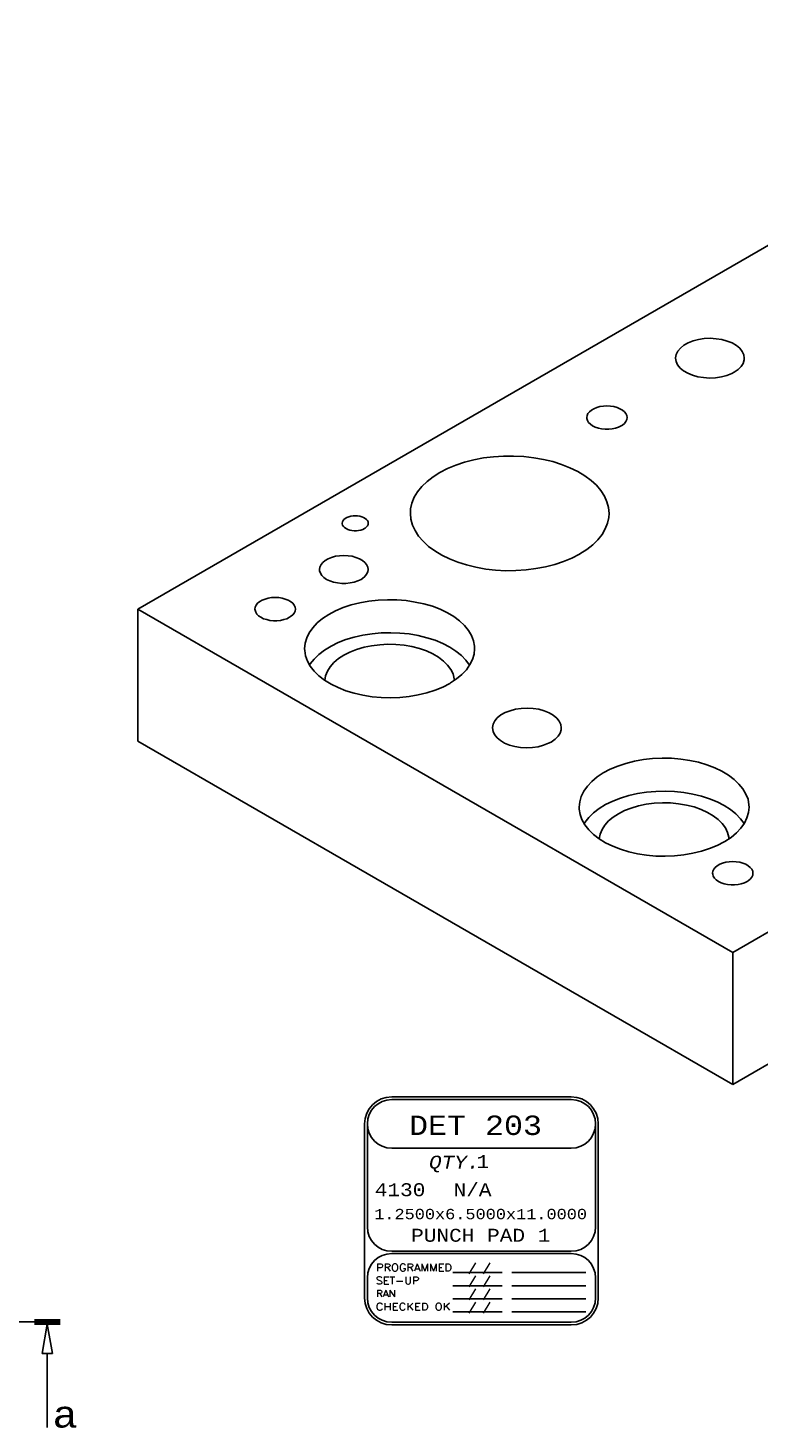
# Model space of a CAD drawing. Header units: inches. Extents: x 3 to 289, y 4 to 291.
# Tile 306 of 634: x 72.36 to 78.01, y 181 to 191.82. Entities that reach past the tile are written whole.
import ezdxf
from ezdxf.enums import TextEntityAlignment as Align

# ---------------------------------------------------------------- set-up
doc = ezdxf.new("R2010")
doc.units = ezdxf.units.IN
doc.header["$LTSCALE"] = 0.5
doc.header["$MEASUREMENT"] = 0
for name, color, linetype in [('DST', 7, 'Continuous'), ('PLOTVIEW1', 7, 'Continuous'), ('STR_INS', 8, 'Continuous')]:
    doc.layers.add(name, color=color, linetype=linetype)
doc.styles.add('VERO2-Courier New', font='cour.ttf')
doc.styles.add('VERO3-RomanS', font='romans__.ttf')
doc.styles.add('VERO8-Courier New', font='couri.ttf')

# ---------------------------------------------------------------- blocks, each defined once
blk = doc.blocks.new('ArrowheadSectionClosed')
at = {"color": 0}
for p, q in [((0, 0.02), (-1, 0.02)), ((0, 0.01), (-1, 0.01)), ((0, 0), (-1, 0)), ((0, -0.01), (-1, -0.01)), ((0, -0.02), (-1, -0.02)), ((-0.5, -0.02), (-0.7, -0.298)), ((-0.5, -0.02), (-0.3, -0.298)), ((-0.7, -0.298), (-0.3, -0.298)), ((-0.5, -0.298), (-0.5, -1))]:
    blk.add_line(p, q, dxfattribs=at)

msp = doc.modelspace()

# ---------------------------------------------------------------- linework, layer by layer
at = {"layer": 'DST', "color": 132, "linetype": 'Continuous'}
for p, q in [((73.212, 187.332), (80.99, 191.823)), ((77.403, 189.35), (77.383, 189.326)), ((77.43, 189.372), (77.403, 189.35)), ((77.463, 189.39), (77.43, 189.372)), ((77.501, 189.405), (77.463, 189.39)), ((77.543, 189.416), (77.501, 189.405)), ((77.588, 189.423), (77.543, 189.416)), ((77.634, 189.425), (77.588, 189.423)), ((77.679, 189.422), (77.634, 189.425)), ((77.724, 189.415), (77.679, 189.422)), ((77.765, 189.404), (77.724, 189.415)), ((77.803, 189.389), (77.765, 189.404)), ((77.836, 189.37), (77.803, 189.389)), ((77.862, 189.348), (77.836, 189.37)), ((77.881, 189.324), (77.862, 189.348)), ((77.371, 189.301), (77.366, 189.274)), ((77.366, 189.274), (77.366, 189.272)), ((77.366, 189.272), (77.37, 189.245)), ((77.37, 189.245), (77.382, 189.219)), ((77.383, 189.326), (77.371, 189.301)), ((77.893, 189.298), (77.881, 189.324)), ((77.888, 189.231), (77.896, 189.258)), ((77.897, 189.272), (77.893, 189.298)), ((77.896, 189.258), (77.897, 189.272)), ((77.382, 189.219), (77.401, 189.195)), ((77.401, 189.195), (77.427, 189.173)), ((77.427, 189.173), (77.46, 189.155)), ((77.46, 189.155), (77.497, 189.139)), ((77.497, 189.139), (77.539, 189.128)), ((77.539, 189.128), (77.583, 189.121)), ((77.675, 189.12), (77.72, 189.127)), ((77.72, 189.127), (77.762, 189.138)), ((77.762, 189.138), (77.8, 189.153)), ((77.8, 189.153), (77.819, 189.163)), ((77.808, 184.679), (85.586, 189.169)), ((77.819, 189.163), (77.849, 189.183)), ((77.849, 189.183), (77.872, 189.206)), ((77.872, 189.206), (77.888, 189.231)), ((77.583, 189.121), (77.629, 189.118)), ((77.629, 189.118), (77.675, 189.12)), ((76.68, 188.812), (76.682, 188.828)), ((76.68, 188.804), (76.68, 188.812)), ((76.685, 188.789), (76.68, 188.804)), ((76.682, 188.828), (76.689, 188.843)), ((76.689, 188.843), (76.701, 188.857)), ((76.701, 188.857), (76.716, 188.87)), ((76.716, 188.87), (76.735, 188.881)), ((76.735, 188.881), (76.758, 188.89)), ((76.758, 188.89), (76.782, 188.897)), ((76.782, 188.897), (76.809, 188.901)), ((76.809, 188.901), (76.836, 188.902)), ((76.836, 188.902), (76.863, 188.901)), ((76.863, 188.901), (76.889, 188.897)), ((76.889, 188.897), (76.914, 188.89)), ((76.914, 188.89), (76.936, 188.881)), ((76.936, 188.881), (76.956, 188.87)), ((76.956, 188.87), (76.971, 188.857)), ((76.971, 188.857), (76.983, 188.843)), ((76.983, 188.843), (76.99, 188.828)), ((76.99, 188.828), (76.992, 188.812)), ((76.992, 188.812), (76.99, 188.797)), ((76.694, 188.774), (76.685, 188.789)), ((76.708, 188.761), (76.694, 188.774)), ((76.725, 188.748), (76.708, 188.761)), ((76.746, 188.738), (76.725, 188.748)), ((76.77, 188.73), (76.746, 188.738)), ((76.795, 188.725), (76.77, 188.73)), ((76.822, 188.722), (76.795, 188.725)), ((76.85, 188.722), (76.822, 188.722)), ((76.876, 188.725), (76.85, 188.722)), ((76.902, 188.73), (76.876, 188.725)), ((76.926, 188.738), (76.902, 188.73)), ((76.946, 188.748), (76.926, 188.738)), ((76.956, 188.754), (76.946, 188.748)), ((76.971, 188.767), (76.956, 188.754)), ((76.983, 188.781), (76.971, 188.767)), ((76.99, 188.797), (76.983, 188.781)), ((75.808, 188.486), (75.736, 188.467)), ((75.882, 188.5), (75.808, 188.486)), ((75.959, 188.51), (75.882, 188.5)), ((76.037, 188.515), (75.959, 188.51)), ((76.115, 188.515), (76.037, 188.515)), ((76.193, 188.511), (76.115, 188.515)), ((76.27, 188.502), (76.193, 188.511)), ((76.345, 188.489), (76.27, 188.502)), ((76.417, 188.472), (76.345, 188.489)), ((75.546, 188.388), (75.493, 188.355)), ((75.605, 188.418), (75.546, 188.388)), ((75.668, 188.445), (75.605, 188.418)), ((75.736, 188.467), (75.668, 188.445)), ((76.486, 188.45), (76.417, 188.472)), ((76.55, 188.425), (76.486, 188.45)), ((76.61, 188.395), (76.55, 188.425)), ((76.664, 188.363), (76.61, 188.395)), ((75.406, 188.28), (75.373, 188.239)), ((75.446, 188.319), (75.406, 188.28)), ((75.493, 188.355), (75.446, 188.319)), ((76.713, 188.327), (76.664, 188.363)), ((76.754, 188.289), (76.713, 188.327)), ((76.789, 188.248), (76.754, 188.289)), ((75.329, 188.152), (75.319, 188.107)), ((75.347, 188.196), (75.329, 188.152)), ((75.373, 188.239), (75.347, 188.196)), ((76.817, 188.206), (76.789, 188.248)), ((76.836, 188.162), (76.817, 188.206)), ((76.848, 188.117), (76.836, 188.162)), ((74.827, 188.04), (74.841, 188.046)), ((74.841, 188.046), (74.857, 188.05)), ((74.857, 188.05), (74.874, 188.053)), ((74.874, 188.053), (74.891, 188.054)), ((74.891, 188.054), (74.909, 188.053)), ((74.909, 188.053), (74.926, 188.05)), ((74.926, 188.05), (74.942, 188.046)), ((74.942, 188.046), (74.956, 188.04)), ((75.319, 188.107), (75.317, 188.072)), ((75.317, 188.072), (75.321, 188.027)), ((76.852, 188.072), (76.848, 188.117)), ((76.85, 188.041), (76.852, 188.072)), ((77.808, 183.658), (85.586, 188.149)), ((74.791, 187.996), (74.792, 188.006)), ((74.791, 187.991), (74.791, 187.996)), ((74.794, 187.981), (74.791, 187.991)), ((74.792, 188.006), (74.797, 188.016)), ((74.8, 187.971), (74.794, 187.981)), ((74.797, 188.016), (74.804, 188.025)), ((74.809, 187.962), (74.8, 187.971)), ((74.804, 188.025), (74.814, 188.033)), ((74.82, 187.955), (74.809, 187.962)), ((74.814, 188.033), (74.827, 188.04)), ((74.834, 187.948), (74.82, 187.955)), ((74.849, 187.943), (74.834, 187.948)), ((74.865, 187.94), (74.849, 187.943)), ((74.883, 187.938), (74.865, 187.94)), ((74.9, 187.938), (74.883, 187.938)), ((74.917, 187.94), (74.9, 187.938)), ((74.934, 187.943), (74.917, 187.94)), ((74.949, 187.948), (74.934, 187.943)), ((74.962, 187.955), (74.949, 187.948)), ((74.956, 188.04), (74.968, 188.033)), ((74.968, 187.958), (74.962, 187.955)), ((74.968, 188.033), (74.978, 188.025)), ((74.978, 187.967), (74.968, 187.958)), ((74.978, 188.025), (74.986, 188.016)), ((74.986, 187.976), (74.978, 187.967)), ((74.986, 188.016), (74.99, 188.006)), ((74.99, 187.986), (74.986, 187.976)), ((74.99, 188.006), (74.992, 187.996)), ((74.992, 187.996), (74.99, 187.986)), ((75.321, 188.027), (75.333, 187.982)), ((75.333, 187.982), (75.353, 187.939)), ((75.353, 187.939), (75.38, 187.896)), ((76.798, 187.909), (76.823, 187.952)), ((76.823, 187.952), (76.841, 187.996)), ((76.841, 187.996), (76.85, 188.041)), ((75.38, 187.896), (75.415, 187.856)), ((75.415, 187.856), (75.456, 187.817)), ((76.68, 187.792), (76.726, 187.829)), ((76.726, 187.829), (76.766, 187.868)), ((76.766, 187.868), (76.798, 187.909)), ((74.659, 187.708), (74.682, 187.721)), ((74.682, 187.721), (74.709, 187.732)), ((74.709, 187.732), (74.739, 187.74)), ((74.739, 187.74), (74.77, 187.745)), ((74.77, 187.745), (74.803, 187.747)), ((74.803, 187.747), (74.836, 187.745)), ((74.836, 187.745), (74.867, 187.74)), ((74.867, 187.74), (74.897, 187.732)), ((74.897, 187.732), (74.923, 187.721)), ((74.923, 187.721), (74.947, 187.708)), ((75.456, 187.817), (75.505, 187.782)), ((75.505, 187.782), (75.559, 187.749)), ((75.559, 187.749), (75.619, 187.72)), ((75.619, 187.72), (75.683, 187.694)), ((76.501, 187.7), (76.564, 187.726)), ((76.564, 187.726), (76.623, 187.756)), ((76.623, 187.756), (76.627, 187.759)), ((76.627, 187.759), (76.68, 187.792)), ((74.615, 187.639), (74.618, 187.657)), ((74.616, 187.629), (74.615, 187.639)), ((74.622, 187.611), (74.616, 187.629)), ((74.618, 187.657), (74.627, 187.676)), ((74.627, 187.676), (74.641, 187.693)), ((74.641, 187.693), (74.659, 187.708)), ((74.947, 187.708), (74.965, 187.693)), ((74.965, 187.693), (74.979, 187.676)), ((74.979, 187.676), (74.988, 187.657)), ((74.988, 187.62), (74.979, 187.602)), ((74.988, 187.657), (74.99, 187.639)), ((74.99, 187.639), (74.988, 187.62)), ((75.683, 187.694), (75.752, 187.673)), ((75.752, 187.673), (75.824, 187.655)), ((75.824, 187.655), (75.899, 187.642)), ((75.899, 187.642), (75.976, 187.633)), ((75.976, 187.633), (76.054, 187.629)), ((76.054, 187.629), (76.133, 187.63)), ((76.133, 187.63), (76.211, 187.635)), ((76.211, 187.635), (76.287, 187.645)), ((76.287, 187.645), (76.361, 187.659)), ((76.361, 187.659), (76.433, 187.677)), ((76.433, 187.677), (76.501, 187.7)), ((74.633, 187.593), (74.622, 187.611)), ((74.649, 187.576), (74.633, 187.593)), ((74.67, 187.562), (74.649, 187.576)), ((74.695, 187.55), (74.67, 187.562)), ((74.724, 187.54), (74.695, 187.55)), ((74.754, 187.534), (74.724, 187.54)), ((74.787, 187.531), (74.754, 187.534)), ((74.819, 187.531), (74.787, 187.531)), ((74.851, 187.534), (74.819, 187.531)), ((74.882, 187.54), (74.851, 187.534)), ((74.911, 187.55), (74.882, 187.54)), ((74.936, 187.562), (74.911, 187.55)), ((74.947, 187.569), (74.936, 187.562)), ((74.965, 187.584), (74.947, 187.569)), ((74.979, 187.602), (74.965, 187.584)), ((74.153, 187.39), (74.172, 187.401)), ((74.172, 187.401), (74.195, 187.41)), ((74.195, 187.41), (74.219, 187.417)), ((74.219, 187.417), (74.245, 187.421)), ((74.245, 187.421), (74.273, 187.423)), ((74.273, 187.423), (74.3, 187.421)), ((74.3, 187.421), (74.326, 187.417)), ((74.326, 187.417), (74.351, 187.41)), ((74.351, 187.41), (74.373, 187.401)), ((74.373, 187.401), (74.392, 187.39)), ((74.997, 187.394), (75.068, 187.402)), ((75.068, 187.402), (75.14, 187.405)), ((75.14, 187.405), (75.213, 187.404)), ((75.213, 187.404), (75.284, 187.398)), ((75.284, 187.398), (75.354, 187.387)), ((77.808, 184.679), (73.212, 187.332)), ((73.212, 187.332), (73.212, 186.312)), ((74.116, 187.332), (74.119, 187.348)), ((74.117, 187.324), (74.116, 187.332)), ((74.122, 187.309), (74.117, 187.324)), ((74.119, 187.348), (74.126, 187.363)), ((74.131, 187.294), (74.122, 187.309)), ((74.126, 187.363), (74.137, 187.377)), ((74.145, 187.281), (74.131, 187.294)), ((74.137, 187.377), (74.153, 187.39)), ((74.392, 187.39), (74.408, 187.377)), ((74.408, 187.287), (74.392, 187.274)), ((74.408, 187.377), (74.419, 187.363)), ((74.419, 187.302), (74.408, 187.287)), ((74.419, 187.363), (74.427, 187.348)), ((74.427, 187.317), (74.419, 187.302)), ((74.427, 187.348), (74.429, 187.332)), ((74.429, 187.332), (74.427, 187.317)), ((74.639, 187.259), (74.687, 187.291)), ((74.687, 187.291), (74.74, 187.319)), ((74.74, 187.319), (74.799, 187.344)), ((74.799, 187.344), (74.861, 187.365)), ((74.861, 187.365), (74.928, 187.381)), ((74.928, 187.381), (74.997, 187.394)), ((75.354, 187.387), (75.422, 187.373)), ((75.422, 187.373), (75.487, 187.354)), ((75.487, 187.354), (75.547, 187.331)), ((75.547, 187.331), (75.603, 187.304)), ((75.603, 187.304), (75.653, 187.274)), ((74.162, 187.269), (74.145, 187.281)), ((74.183, 187.258), (74.162, 187.269)), ((74.207, 187.251), (74.183, 187.258)), ((74.232, 187.245), (74.207, 187.251)), ((74.259, 187.242), (74.232, 187.245)), ((74.286, 187.242), (74.259, 187.242)), ((74.313, 187.245), (74.286, 187.242)), ((74.339, 187.251), (74.313, 187.245)), ((74.362, 187.258), (74.339, 187.251)), ((74.383, 187.269), (74.362, 187.258)), ((74.392, 187.274), (74.383, 187.269)), ((74.536, 187.149), (74.563, 187.188)), ((74.563, 187.188), (74.598, 187.225)), ((74.598, 187.225), (74.639, 187.259)), ((75.653, 187.274), (75.697, 187.241)), ((75.697, 187.241), (75.735, 187.205)), ((75.735, 187.205), (75.766, 187.167)), ((74.504, 187.068), (74.516, 187.109)), ((74.516, 187.109), (74.536, 187.149)), ((74.759, 187.073), (74.704, 187.046)), ((74.819, 187.096), (74.759, 187.073)), ((74.884, 187.116), (74.819, 187.096)), ((74.951, 187.131), (74.884, 187.116)), ((75.021, 187.142), (74.951, 187.131)), ((75.092, 187.148), (75.021, 187.142)), ((75.165, 187.15), (75.092, 187.148)), ((75.237, 187.147), (75.165, 187.15)), ((75.308, 187.14), (75.237, 187.147)), ((75.378, 187.128), (75.308, 187.14)), ((75.445, 187.111), (75.378, 187.128)), ((75.508, 187.091), (75.445, 187.111)), ((75.567, 187.067), (75.508, 187.091)), ((75.766, 187.167), (75.789, 187.127)), ((75.789, 187.127), (75.804, 187.087)), ((75.804, 187.087), (75.812, 187.045)), ((74.5, 187.026), (74.504, 187.068)), ((74.501, 187.012), (74.5, 187.026)), ((74.507, 186.97), (74.501, 187.012)), ((74.522, 186.929), (74.507, 186.97)), ((74.611, 186.982), (74.574, 186.946)), ((74.655, 187.015), (74.611, 186.982)), ((74.704, 187.046), (74.655, 187.015)), ((74.763, 186.95), (74.802, 186.975)), ((74.802, 186.975), (74.85, 187)), ((74.85, 187), (74.902, 187.02)), ((74.902, 187.02), (74.959, 187.037)), ((74.959, 187.037), (75.018, 187.049)), ((75.018, 187.049), (75.08, 187.057)), ((75.08, 187.057), (75.143, 187.06)), ((75.143, 187.06), (75.206, 187.059)), ((75.206, 187.059), (75.269, 187.053)), ((75.269, 187.053), (75.329, 187.042)), ((75.329, 187.042), (75.387, 187.028)), ((75.387, 187.028), (75.441, 187.009)), ((75.441, 187.009), (75.491, 186.986)), ((75.491, 186.986), (75.535, 186.96)), ((75.621, 187.039), (75.567, 187.067)), ((75.669, 187.008), (75.621, 187.039)), ((75.711, 186.974), (75.669, 187.008)), ((75.746, 186.937), (75.711, 186.974)), ((75.809, 186.984), (75.797, 186.943)), ((75.813, 187.026), (75.809, 186.984)), ((75.812, 187.045), (75.813, 187.026)), ((74.544, 186.89), (74.522, 186.929)), ((74.544, 186.908), (74.539, 186.899)), ((74.574, 186.946), (74.544, 186.908)), ((74.574, 186.852), (74.544, 186.89)), ((74.676, 186.853), (74.698, 186.887)), ((74.698, 186.887), (74.727, 186.92)), ((74.727, 186.92), (74.763, 186.95)), ((75.535, 186.96), (75.574, 186.931)), ((75.574, 186.931), (75.605, 186.899)), ((75.605, 186.899), (75.63, 186.866)), ((75.63, 186.866), (75.647, 186.831)), ((75.75, 186.864), (75.715, 186.827)), ((75.774, 186.899), (75.746, 186.937)), ((75.777, 186.903), (75.75, 186.864)), ((75.797, 186.943), (75.777, 186.903)), ((74.611, 186.816), (74.574, 186.852)), ((74.655, 186.782), (74.611, 186.816)), ((74.704, 186.752), (74.655, 186.782)), ((74.656, 186.781), (74.662, 186.817)), ((74.662, 186.817), (74.676, 186.853)), ((74.759, 186.725), (74.704, 186.752)), ((75.621, 186.758), (75.567, 186.73)), ((75.626, 186.762), (75.621, 186.758)), ((75.674, 186.793), (75.626, 186.762)), ((75.647, 186.831), (75.656, 186.794)), ((75.656, 186.794), (75.657, 186.781)), ((75.715, 186.827), (75.674, 186.793)), ((74.819, 186.701), (74.759, 186.725)), ((74.883, 186.682), (74.819, 186.701)), ((74.951, 186.666), (74.883, 186.682)), ((75.021, 186.655), (74.951, 186.666)), ((75.092, 186.649), (75.021, 186.655)), ((75.165, 186.647), (75.092, 186.649)), ((75.237, 186.65), (75.165, 186.647)), ((75.308, 186.658), (75.237, 186.65)), ((75.378, 186.669), (75.308, 186.658)), ((75.444, 186.686), (75.378, 186.669)), ((75.508, 186.706), (75.444, 186.686)), ((75.567, 186.73), (75.508, 186.706)), ((76.049, 186.532), (76.016, 186.514)), ((76.087, 186.547), (76.049, 186.532)), ((76.129, 186.558), (76.087, 186.547)), ((76.173, 186.565), (76.129, 186.558)), ((76.219, 186.567), (76.173, 186.565)), ((76.265, 186.565), (76.219, 186.567)), ((76.31, 186.558), (76.265, 186.565)), ((76.351, 186.546), (76.31, 186.558)), ((76.389, 186.531), (76.351, 186.546)), ((76.421, 186.512), (76.389, 186.531)), ((75.956, 186.443), (75.952, 186.416)), ((75.969, 186.468), (75.956, 186.443)), ((75.989, 186.492), (75.969, 186.468)), ((76.016, 186.514), (75.989, 186.492)), ((76.448, 186.49), (76.421, 186.512)), ((76.467, 186.466), (76.448, 186.49)), ((76.479, 186.44), (76.467, 186.466)), ((76.483, 186.414), (76.479, 186.44)), ((75.952, 186.416), (75.952, 186.414)), ((75.952, 186.414), (75.956, 186.387)), ((75.956, 186.387), (75.967, 186.362)), ((75.967, 186.362), (75.987, 186.338)), ((75.987, 186.338), (76.013, 186.316)), ((76.013, 186.316), (76.045, 186.297)), ((76.405, 186.305), (76.435, 186.326)), ((76.435, 186.326), (76.458, 186.349)), ((76.458, 186.349), (76.474, 186.374)), ((76.474, 186.374), (76.482, 186.4)), ((76.482, 186.4), (76.483, 186.414)), ((73.212, 186.312), (77.808, 183.658)), ((76.045, 186.297), (76.083, 186.281)), ((76.083, 186.281), (76.125, 186.27)), ((76.125, 186.27), (76.169, 186.263)), ((76.169, 186.263), (76.215, 186.26)), ((76.215, 186.26), (76.261, 186.263)), ((76.261, 186.263), (76.305, 186.269)), ((76.305, 186.269), (76.347, 186.28)), ((76.347, 186.28), (76.385, 186.295)), ((76.385, 186.295), (76.405, 186.305)), ((76.861, 186.094), (76.92, 186.119)), ((76.92, 186.119), (76.983, 186.14)), ((76.983, 186.14), (77.049, 186.157)), ((77.049, 186.157), (77.118, 186.169)), ((77.118, 186.169), (77.189, 186.177)), ((77.189, 186.177), (77.262, 186.18)), ((77.262, 186.18), (77.334, 186.179)), ((77.334, 186.179), (77.406, 186.173)), ((77.406, 186.173), (77.476, 186.163)), ((77.476, 186.163), (77.544, 186.148)), ((77.544, 186.148), (77.608, 186.129)), ((77.608, 186.129), (77.669, 186.106)), ((77.669, 186.106), (77.724, 186.079)), ((76.685, 185.963), (76.719, 186)), ((76.719, 186), (76.76, 186.035)), ((76.76, 186.035), (76.808, 186.066)), ((76.808, 186.066), (76.861, 186.094)), ((77.724, 186.079), (77.775, 186.049)), ((77.775, 186.049), (77.819, 186.016)), ((77.819, 186.016), (77.856, 185.98)), ((76.626, 185.843), (76.638, 185.884)), ((76.638, 185.884), (76.657, 185.925)), ((76.657, 185.925), (76.685, 185.963)), ((77.005, 185.891), (76.941, 185.871)), ((77.072, 185.906), (77.005, 185.891)), ((77.142, 185.917), (77.072, 185.906)), ((77.214, 185.923), (77.142, 185.917)), ((77.286, 185.925), (77.214, 185.923)), ((77.358, 185.922), (77.286, 185.925)), ((77.43, 185.915), (77.358, 185.922)), ((77.499, 185.903), (77.43, 185.915)), ((77.566, 185.887), (77.499, 185.903)), ((77.629, 185.866), (77.566, 185.887)), ((77.856, 185.98), (77.887, 185.942)), ((77.887, 185.942), (77.91, 185.903)), ((77.91, 185.903), (77.926, 185.862)), ((76.622, 185.801), (76.626, 185.843)), ((76.622, 185.787), (76.622, 185.801)), ((76.629, 185.746), (76.622, 185.787)), ((76.776, 185.79), (76.732, 185.757)), ((76.826, 185.821), (76.776, 185.79)), ((76.881, 185.848), (76.826, 185.821)), ((76.941, 185.871), (76.881, 185.848)), ((76.924, 185.751), (76.971, 185.775)), ((76.971, 185.775), (77.024, 185.795)), ((77.024, 185.795), (77.08, 185.812)), ((77.08, 185.812), (77.14, 185.824)), ((77.14, 185.824), (77.201, 185.832)), ((77.201, 185.832), (77.264, 185.835)), ((77.264, 185.835), (77.328, 185.834)), ((77.328, 185.834), (77.39, 185.828)), ((77.39, 185.828), (77.451, 185.818)), ((77.451, 185.818), (77.509, 185.803)), ((77.509, 185.803), (77.563, 185.784)), ((77.563, 185.784), (77.612, 185.761)), ((77.688, 185.842), (77.629, 185.866)), ((77.742, 185.814), (77.688, 185.842)), ((77.79, 185.783), (77.742, 185.814)), ((77.832, 185.749), (77.79, 185.783)), ((77.926, 185.862), (77.933, 185.82)), ((77.934, 185.801), (77.93, 185.76)), ((77.933, 185.82), (77.934, 185.801)), ((76.643, 185.705), (76.629, 185.746)), ((76.666, 185.665), (76.643, 185.705)), ((76.666, 185.683), (76.66, 185.674)), ((76.696, 185.721), (76.666, 185.683)), ((76.695, 185.627), (76.666, 185.665)), ((76.732, 185.757), (76.696, 185.721)), ((76.819, 185.663), (76.848, 185.695)), ((76.848, 185.695), (76.884, 185.725)), ((76.884, 185.725), (76.924, 185.751)), ((77.612, 185.761), (77.657, 185.735)), ((77.657, 185.735), (77.695, 185.706)), ((77.695, 185.706), (77.727, 185.675)), ((77.727, 185.675), (77.751, 185.641)), ((77.868, 185.712), (77.832, 185.749)), ((77.896, 185.674), (77.868, 185.712)), ((77.898, 185.678), (77.871, 185.639)), ((77.918, 185.718), (77.898, 185.678)), ((77.93, 185.76), (77.918, 185.718)), ((76.732, 185.591), (76.695, 185.627)), ((76.776, 185.557), (76.732, 185.591)), ((76.825, 185.527), (76.776, 185.557)), ((76.777, 185.556), (76.784, 185.593)), ((76.784, 185.593), (76.798, 185.628)), ((76.798, 185.628), (76.819, 185.663)), ((77.795, 185.568), (77.748, 185.537)), ((77.751, 185.641), (77.768, 185.606)), ((77.768, 185.606), (77.777, 185.57)), ((77.777, 185.57), (77.778, 185.556)), ((77.837, 185.603), (77.795, 185.568)), ((77.871, 185.639), (77.837, 185.603)), ((76.881, 185.5), (76.825, 185.527)), ((76.941, 185.476), (76.881, 185.5)), ((77.005, 185.457), (76.941, 185.476)), ((77.072, 185.442), (77.005, 185.457)), ((77.566, 185.461), (77.499, 185.445)), ((77.629, 185.481), (77.566, 185.461)), ((77.688, 185.506), (77.629, 185.481)), ((77.742, 185.534), (77.688, 185.506)), ((77.748, 185.537), (77.742, 185.534)), ((77.142, 185.431), (77.072, 185.442)), ((77.214, 185.424), (77.142, 185.431)), ((77.286, 185.423), (77.214, 185.424)), ((77.358, 185.425), (77.286, 185.423)), ((77.43, 185.433), (77.358, 185.425)), ((77.499, 185.445), (77.43, 185.433)), ((77.673, 185.336), (77.688, 185.349)), ((77.688, 185.349), (77.708, 185.36)), ((77.708, 185.36), (77.73, 185.369)), ((77.73, 185.369), (77.755, 185.376)), ((77.755, 185.376), (77.781, 185.38)), ((77.781, 185.38), (77.808, 185.381)), ((77.808, 185.381), (77.835, 185.38)), ((77.835, 185.38), (77.862, 185.376)), ((77.862, 185.376), (77.886, 185.369)), ((77.886, 185.369), (77.909, 185.36)), ((77.909, 185.36), (77.928, 185.349)), ((77.928, 185.349), (77.943, 185.336)), ((77.652, 185.291), (77.654, 185.307)), ((77.653, 185.283), (77.652, 185.291)), ((77.657, 185.268), (77.653, 185.283)), ((77.654, 185.307), (77.661, 185.322)), ((77.667, 185.253), (77.657, 185.268)), ((77.661, 185.322), (77.673, 185.336)), ((77.68, 185.239), (77.667, 185.253)), ((77.698, 185.227), (77.68, 185.239)), ((77.928, 185.233), (77.919, 185.227)), ((77.943, 185.246), (77.928, 185.233)), ((77.943, 185.336), (77.955, 185.322)), ((77.955, 185.26), (77.943, 185.246)), ((77.955, 185.322), (77.962, 185.307)), ((77.962, 185.275), (77.955, 185.26)), ((77.962, 185.307), (77.964, 185.291)), ((77.964, 185.291), (77.962, 185.275)), ((77.719, 185.217), (77.698, 185.227)), ((77.742, 185.209), (77.719, 185.217)), ((77.768, 185.204), (77.742, 185.209)), ((77.795, 185.201), (77.768, 185.204)), ((77.822, 185.201), (77.795, 185.201)), ((77.849, 185.204), (77.822, 185.201)), ((77.874, 185.209), (77.849, 185.204)), ((77.898, 185.217), (77.874, 185.209)), ((77.919, 185.227), (77.898, 185.217)), ((77.808, 183.658), (77.808, 184.679))]:
    msp.add_line(p, q, dxfattribs=at)
at = {"layer": 'PLOTVIEW1', "color": 7, "linetype": 'Continuous'}
for p, q in [((76.56, 183.563), (75.173, 183.563)), ((76.56, 183.542), (75.173, 183.542)), ((74.964, 183.354), (74.964, 182.009)), ((74.985, 183.354), (74.985, 182.557)), ((76.748, 182.557), (76.748, 183.354)), ((76.769, 182.009), (76.769, 183.354)), ((75.173, 183.167), (76.56, 183.167)), ((75.173, 182.37), (76.56, 182.37)), ((76.56, 182.351), (75.173, 182.351)), ((75.644, 182.205), (76.026, 182.205)), ((76.101, 182.205), (76.672, 182.205)), ((74.985, 182.164), (74.985, 182.009)), ((75.644, 182.103), (76.026, 182.103)), ((76.101, 182.103), (76.672, 182.103)), ((76.748, 182.009), (76.748, 182.164)), ((75.644, 182.002), (76.026, 182.002)), ((76.101, 182.002), (76.672, 182.002)), ((75.644, 181.901), (76.026, 181.901)), ((76.101, 181.901), (76.672, 181.901)), ((75.173, 181.822), (76.56, 181.822)), ((75.173, 181.801), (76.56, 181.801))]:
    msp.add_line(p, q, dxfattribs=at)
for centre, radius, start, end in [((75.173, 183.354), 0.209, 90, 180), ((75.173, 183.354), 0.188, 90, 180), ((75.173, 183.354), 0.188, 90, 270), ((76.56, 183.354), 0.209, 0, 90), ((76.56, 183.354), 0.188, 0, 90), ((76.56, 183.354), 0.188, 270, 90), ((75.173, 182.557), 0.188, 180, 270), ((76.56, 182.557), 0.188, 270, 0), ((75.173, 182.164), 0.188, 90, 180), ((76.56, 182.164), 0.188, 0, 90), ((75.173, 182.009), 0.209, 180, 270), ((75.173, 182.009), 0.188, 180, 270), ((76.56, 182.009), 0.188, 270, 0), ((76.56, 182.009), 0.209, 270, 0)]:
    msp.add_arc(centre, radius, start, end, dxfattribs=at)
at = {"layer": 'STR_INS', "color": 100, "linetype": 'Continuous'}
msp.add_line((72.212, 181.823), (72.612, 181.823), dxfattribs=at)

# ---------------------------------------------------------------- block references
at = {"layer": 'STR_INS', "color": 100, "linetype": 'Continuous', "xscale": 0.2, "yscale": 0.8160000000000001}
msp.add_blockref('ArrowheadSectionClosed', (72.612, 181.823), dxfattribs=at)

# ---------------------------------------------------------------- texts
at = {"layer": 'PLOTVIEW1', "color": 7, "linetype": 'Continuous'}
for s, height, style, width, p, p2 in [('DET 203', 0.15, 'VERO2-Courier New', 0.931388, (75.307, 183.268), (76.334, 183.268)), ('QTY.', 0.1, 'VERO8-Courier New', 0.931388, (75.461, 183.008), (75.852, 183.008)), ('1', 0.1, 'VERO2-Courier New', 0.931388, (75.828, 183.013), (75.926, 183.013)), ('4130', 0.1, 'VERO2-Courier New', 0.931388, (75.042, 182.795), (75.433, 182.795)), ('N/A', 0.1, 'VERO2-Courier New', 0.931388, (75.651, 182.795), (75.944, 182.795)), ('1.2500x6.5000x11.0000', 0.08, 'VERO2-Courier New', 0.931388, (75.038, 182.617), (76.682, 182.617)), ('PUNCH PAD 1', 0.1, 'VERO2-Courier New', 0.931388, (75.323, 182.443), (76.399, 182.443)), ('PROGRAMMED', 0.0575, 'VERO3-RomanS', 1.000726, (75.052, 182.215), (75.639, 182.215)), ('/ /', 0.0563, 'VERO3-RomanS', 0.999632, (75.762, 182.214), (75.938, 182.214)), ('SET-UP', 0.0565, 'VERO3-RomanS', 1.000387, (75.05, 182.115), (75.387, 182.115)), ('/ /', 0.0563, 'VERO3-RomanS', 0.999632, (75.762, 182.113), (75.938, 182.113)), ('RAN', 0.0516, 'VERO3-RomanS', 1.00058, (75.053, 182.016), (75.204, 182.016)), ('/ /', 0.0563, 'VERO3-RomanS', 0.999632, (75.762, 182.012), (75.938, 182.012)), ('CHECKED OK', 0.0548, 'VERO3-RomanS', 1.000182, (75.05, 181.914), (75.627, 181.914)), ('/ /', 0.0563, 'VERO3-RomanS', 0.999632, (75.762, 181.91), (75.938, 181.91))]:
    msp.add_text(s, height=height, dxfattribs=dict(at, style=style, width=width)).set_placement(p, p2, align=Align.FIT)
at = {"layer": 'STR_INS', "color": 7, "linetype": 'Continuous', "style": 'VERO2-Courier New', "width": 0.931388}
msp.add_text('a', height=0.2, dxfattribs=at).set_placement((72.552, 181.007), (72.748, 181.007), align=Align.FIT)

doc.saveas('drawing.dxf')
